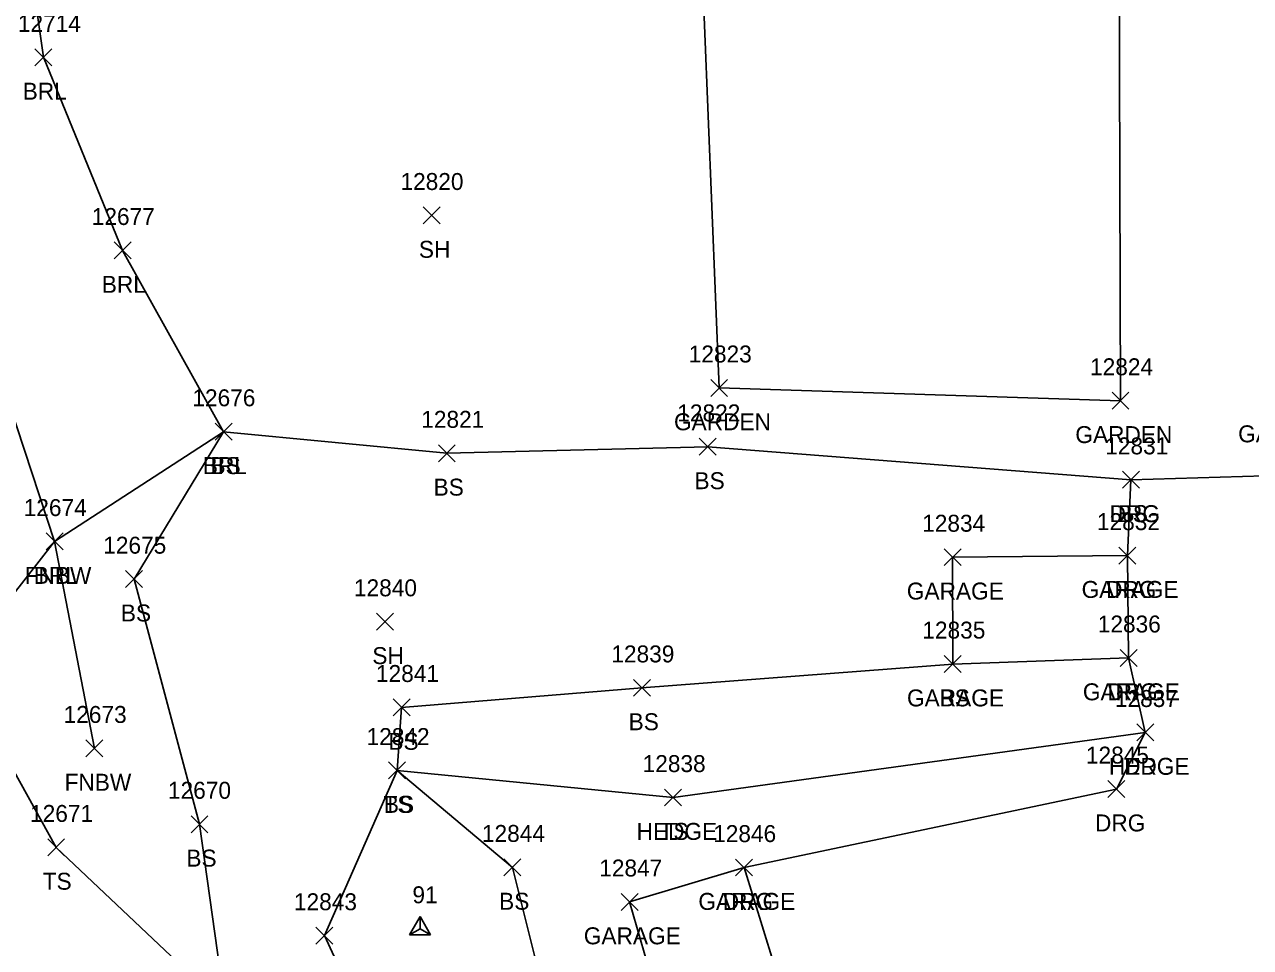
# Model space of a CAD drawing. Extents: x 1482574 to 1485769, y 580696 to 595649.
# Drawn here: x 1483303.5 to 1483448.1, y 583920 to 584028.9 of the extents above; entities that cross this region are included whole.
import ezdxf

# ---------------------------------------------------------------- set-up
doc = ezdxf.new("R2010")
doc.units = 0
for name, color, linetype in [('C_I', 7, 'Continuous'), ('CPSM', 7, 'Continuous'), ('L_A', 7, 'Continuous'), ('L_I', 7, 'Continuous'), ('L_TIC', 7, 'Continuous'), ('LABL', 7, 'Continuous'), ('LAHR', 7, 'Continuous'), ('LAPB', 7, 'Continuous'), ('LBC', 7, 'Continuous'), ('LELB', 7, 'Continuous'), ('LFNC', 7, 'Continuous'), ('R_A', 7, 'Continuous'), ('R_I', 7, 'Continuous'), ('R_TIC', 7, 'Continuous'), ('RDG', 7, 'Continuous')]:
    doc.layers.add(name, color=color, linetype=linetype)

msp = doc.modelspace()

# ---------------------------------------------------------------- linework, layer by layer
at = {"layer": 'CPSM'}
for p, q in [((1483348.89, 583921.45), (1483350.14, 583923.62)), ((1483351.39, 583921.45), (1483350.14, 583923.62)), ((1483350.14, 583922.18), (1483350.14, 583923.62)), ((1483348.89, 583921.45), (1483350.14, 583922.18)), ((1483350.14, 583922.18), (1483350.14, 583922.18)), ((1483350.14, 583922.18), (1483351.39, 583921.45)), ((1483348.89, 583921.45), (1483351.39, 583921.45))]:
    msp.add_line(p, q, dxfattribs=at)
at = {"layer": 'L_TIC'}
for points in [[(1483304.71, 584024), (1483306.71, 584026)], [(1483306.71, 584024), (1483304.71, 584026)], [(1483350.51, 584005.34), (1483352.51, 584007.34)], [(1483352.51, 584005.34), (1483350.51, 584007.34)], [(1483314.05, 584001.21), (1483316.05, 584003.21)], [(1483316.05, 584001.21), (1483314.05, 584003.21)], [(1483384.43, 583984.99), (1483386.43, 583986.99)], [(1483386.43, 583984.99), (1483384.43, 583986.99)], [(1483431.78, 583983.48), (1483433.78, 583985.48)], [(1483433.78, 583983.48), (1483431.78, 583985.48)], [(1483431.78, 583983.48), (1483433.78, 583985.48)], [(1483433.78, 583983.48), (1483431.78, 583985.48)], [(1483325.97, 583979.82), (1483327.97, 583981.82)], [(1483327.97, 583979.82), (1483325.97, 583981.82)], [(1483325.97, 583979.82), (1483327.97, 583981.82)], [(1483327.97, 583979.82), (1483325.97, 583981.82)], [(1483383.08, 583978.04), (1483385.08, 583980.04)], [(1483385.08, 583978.04), (1483383.08, 583980.04)], [(1483352.3, 583977.28), (1483354.3, 583979.28)], [(1483354.3, 583977.28), (1483352.3, 583979.28)], [(1483433.01, 583974.15), (1483435.01, 583976.15)], [(1483435.01, 583974.15), (1483433.01, 583976.15)], [(1483306.02, 583966.87), (1483308.02, 583968.87)], [(1483308.02, 583966.87), (1483306.02, 583968.87)], [(1483306.02, 583966.87), (1483308.02, 583968.87)], [(1483308.02, 583966.87), (1483306.02, 583968.87)], [(1483411.97, 583965.02), (1483413.97, 583967.02)], [(1483413.97, 583965.02), (1483411.97, 583967.02)], [(1483432.59, 583965.21), (1483434.59, 583967.21)], [(1483434.59, 583965.21), (1483432.59, 583967.21)], [(1483315.4, 583962.43), (1483317.4, 583964.43)], [(1483317.4, 583962.43), (1483315.4, 583964.43)], [(1483345.02, 583957.4), (1483347.02, 583959.4)], [(1483347.02, 583957.4), (1483345.02, 583959.4)], [(1483411.99, 583952.41), (1483413.99, 583954.41)], [(1483413.99, 583952.41), (1483411.99, 583954.41)], [(1483411.99, 583952.41), (1483413.99, 583954.41)], [(1483413.99, 583952.41), (1483411.99, 583954.41)], [(1483432.74, 583953.13), (1483434.74, 583955.13)], [(1483434.74, 583953.13), (1483432.74, 583955.13)], [(1483375.31, 583949.6), (1483377.31, 583951.6)], [(1483377.31, 583949.6), (1483375.31, 583951.6)], [(1483346.96, 583947.29), (1483348.96, 583949.29)], [(1483348.96, 583947.29), (1483346.96, 583949.29)], [(1483434.71, 583944.34), (1483436.71, 583946.34)], [(1483436.71, 583944.34), (1483434.71, 583946.34)], [(1483310.72, 583942.46), (1483312.72, 583944.46)], [(1483312.72, 583942.46), (1483310.72, 583944.46)], [(1483346.43, 583939.85), (1483348.43, 583941.85)], [(1483348.43, 583939.85), (1483346.43, 583941.85)], [(1483346.43, 583939.85), (1483348.43, 583941.85)], [(1483348.43, 583939.85), (1483346.43, 583941.85)], [(1483378.99, 583936.66), (1483380.99, 583938.66)], [(1483380.99, 583936.66), (1483378.99, 583938.66)], [(1483378.99, 583936.66), (1483380.99, 583938.66)], [(1483380.99, 583936.66), (1483378.99, 583938.66)], [(1483323.12, 583933.51), (1483325.12, 583935.51)], [(1483325.12, 583933.51), (1483323.12, 583935.51)], [(1483306.21, 583930.78), (1483308.21, 583932.78)], [(1483308.21, 583930.78), (1483306.21, 583932.78)], [(1483360.03, 583928.42), (1483362.03, 583930.42)], [(1483362.03, 583928.42), (1483360.03, 583930.42)], [(1483387.37, 583928.4), (1483389.37, 583930.4)], [(1483389.37, 583928.4), (1483387.37, 583930.4)], [(1483387.37, 583928.4), (1483389.37, 583930.4)], [(1483389.37, 583928.4), (1483387.37, 583930.4)], [(1483373.87, 583924.34), (1483375.87, 583926.34)], [(1483375.87, 583924.34), (1483373.87, 583926.34)], [(1483337.85, 583920.36), (1483339.85, 583922.36)], [(1483339.85, 583920.36), (1483337.85, 583922.36)]]:
    msp.add_lwpolyline(points, dxfattribs=at)
at = {"layer": 'LABL'}
msp.add_lwpolyline([(1483394.52, 583701.54), (1483378.78, 583697.63), (1483343.29, 583703.14), (1483301.67, 583712.41), (1483293.63, 583734.31), (1483276.51, 583774.78), (1483276.19, 583792.36), (1483259.44, 583835.5), (1483272.38, 583851.57), (1483292.72, 583877.01), (1483282.93, 583893.84), (1483282.88, 583931.31), (1483295.4, 583953.05), (1483307.02, 583967.87), (1483326.97, 583980.82), (1483315.05, 584002.21), (1483305.71, 584025), (1483298.43, 584075.62), (1483282.46, 584112.42), (1483271.73, 584136.29), (1483267.64, 584172.46), (1483257.72, 584213.12), (1483243.91, 584266.28)], dxfattribs=at)
at = {"layer": 'LAHR'}
msp.add_lwpolyline([(1483435.71, 583945.34), (1483379.99, 583937.66)], dxfattribs=at)
at = {"layer": 'LAPB'}
for points in [[(1483432.63, 584037.16), (1483383.27, 584039.52), (1483385.43, 583985.99), (1483432.78, 583984.48)], [(1483432.63, 584037.16), (1483432.78, 583984.48)]]:
    msp.add_lwpolyline(points, dxfattribs=at)
at = {"layer": 'LBC'}
for points in [[(1483433.59, 583966.21), (1483412.97, 583966.02), (1483412.99, 583953.41), (1483433.74, 583954.13)], [(1483388.37, 583929.4), (1483374.87, 583925.34), (1483380.48, 583905.92)], [(1483388.37, 583929.4), (1483394.09, 583910.92), (1483394.36, 583910.08)]]:
    msp.add_lwpolyline(points, dxfattribs=at)
at = {"layer": 'LELB'}
for points in [[(1483327.15, 583912.94), (1483307.21, 583931.78), (1483295.4, 583953.05), (1483284.34, 583986.38), (1483278.78, 584050.73), (1483271.88, 584088.53), (1483262.97, 584135.62), (1483250.74, 584175.2), (1483245.43, 584214.92), (1483226.87, 584260.44)], [(1483327.15, 583912.94), (1483324.12, 583934.51), (1483316.4, 583963.43), (1483326.97, 583980.82), (1483353.3, 583978.28), (1483384.08, 583979.04), (1483434.01, 583975.15)], [(1483412.99, 583953.41), (1483376.31, 583950.6), (1483347.96, 583948.29), (1483347.43, 583940.85), (1483361.03, 583929.42), (1483369.45, 583895.74), (1483363.52, 583863.26), (1483360.23, 583833), (1483366.19, 583824.04), (1483377.99, 583824.38), (1483392.58, 583814.15), (1483407.1, 583785.39), (1483443.22, 583785.62), (1483470, 583788.44), (1483472.05, 583785.9), (1483495.21, 583776.91)], [(1483379.99, 583937.66), (1483347.43, 583940.85), (1483338.85, 583921.36), (1483356.52, 583883), (1483354.56, 583862.76), (1483353.7, 583826.38), (1483361.44, 583813.91), (1483361.47, 583817.33), (1483381.74, 583814.94), (1483392.58, 583814.15)]]:
    msp.add_lwpolyline(points, dxfattribs=at)
at = {"layer": 'LFNC'}
msp.add_lwpolyline([(1483311.72, 583943.46), (1483307.02, 583967.87), (1483298.96, 583992.29), (1483283.71, 584052.11), (1483278.43, 584090.4), (1483271.73, 584136.29), (1483261.03, 584170.78), (1483252.7, 584212.9), (1483234.42, 584264.26)], dxfattribs=at)
at = {"layer": 'R_TIC'}
for points in [[(1483433.01, 583974.15), (1483435.01, 583976.15)], [(1483435.01, 583974.15), (1483433.01, 583976.15)], [(1483432.59, 583965.21), (1483434.59, 583967.21)], [(1483434.59, 583965.21), (1483432.59, 583967.21)], [(1483432.74, 583953.13), (1483434.74, 583955.13)], [(1483434.74, 583953.13), (1483432.74, 583955.13)], [(1483434.71, 583944.34), (1483436.71, 583946.34)], [(1483436.71, 583944.34), (1483434.71, 583946.34)], [(1483431.29, 583937.66), (1483433.29, 583939.66)], [(1483433.29, 583937.66), (1483431.29, 583939.66)], [(1483387.37, 583928.4), (1483389.37, 583930.4)], [(1483389.37, 583928.4), (1483387.37, 583930.4)]]:
    msp.add_lwpolyline(points, dxfattribs=at)
at = {"layer": 'RDG'}
msp.add_lwpolyline([(1483490.25, 583968.93), (1483490.2, 583974.56), (1483457.71, 583975.84), (1483434.01, 583975.15), (1483433.59, 583966.21), (1483433.74, 583954.13), (1483435.71, 583945.34), (1483432.29, 583938.66), (1483388.37, 583929.4)], dxfattribs=at)

# ---------------------------------------------------------------- texts
at = {"layer": 'C_I'}
msp.add_text('91', height=2, dxfattribs=at).set_placement((1483349.24, 583925.18))
at = {"layer": 'L_A'}
for s, p in [('BRL', (1483303.26, 584020)), ('SH', (1483350, 584001.34)), ('BRL', (1483312.59, 583997.21)), ('GARDEN', (1483380.1, 583980.99)), ('GARDEN', (1483427.45, 583979.48)), ('GARDEN', (1483427.45, 583979.48)), ('GARDEN', (1483446.66, 583979.57)), ('BRL', (1483324.51, 583975.82)), ('BS', (1483325.41, 583975.82)), ('BS', (1483382.52, 583974.04)), ('BS', (1483351.74, 583973.28)), ('BS', (1483432.45, 583970.15)), ('FNBW', (1483303.49, 583962.87)), ('BRL', (1483304.56, 583962.87)), ('GARAGE', (1483407.57, 583961.02)), ('GARAGE', (1483428.19, 583961.21)), ('BS', (1483314.84, 583958.43)), ('SH', (1483344.51, 583953.4)), ('GARAGE', (1483428.34, 583949.13)), ('GARAGE', (1483407.59, 583948.41)), ('BS', (1483411.43, 583948.41)), ('BS', (1483374.75, 583945.6)), ('BS', (1483346.4, 583943.29)), ('HEDGE', (1483431.41, 583940.34)), ('FNBW', (1483308.2, 583938.46)), ('TS', (1483345.83, 583935.85)), ('BS', (1483345.87, 583935.85)), ('HEDGE', (1483375.69, 583932.66)), ('TS', (1483378.4, 583932.66)), ('BS', (1483322.57, 583929.51)), ('TS', (1483305.62, 583926.78)), ('BS', (1483359.47, 583924.42)), ('GARAGE', (1483382.97, 583924.4)), ('GARAGE', (1483382.97, 583924.4)), ('GARAGE', (1483369.46, 583920.34))]:
    msp.add_text(s, height=2, dxfattribs=at).set_placement(p)
at = {"layer": 'L_I'}
for s, p in [('12714', (1483302.69, 584028)), ('12820', (1483347.83, 584009.34)), ('12677', (1483311.41, 584005.21)), ('12823', (1483381.84, 583988.99)), ('12824', (1483429.19, 583987.48)), ('12824', (1483429.19, 583987.48)), ('12676', (1483323.28, 583983.82)), ('12676', (1483323.28, 583983.82)), ('12821', (1483350.28, 583981.28)), ('12822', (1483380.49, 583982.04)), ('12831', (1483430.98, 583978.15)), ('12674', (1483303.38, 583970.87)), ('12674', (1483303.38, 583970.87)), ('12832', (1483430, 583969.21)), ('12834', (1483409.38, 583969.02)), ('12675', (1483312.76, 583966.43)), ('12840', (1483342.34, 583961.4)), ('12835', (1483409.4, 583956.41)), ('12835', (1483409.4, 583956.41)), ('12836', (1483430.1, 583957.13)), ('12839', (1483372.71, 583953.6)), ('12841', (1483344.94, 583951.29)), ('12837', (1483432.12, 583948.34)), ('12673', (1483308.09, 583946.46)), ('12842', (1483343.83, 583943.85)), ('12842', (1483343.83, 583943.85)), ('12838', (1483376.4, 583940.66)), ('12838', (1483376.4, 583940.66)), ('12670', (1483320.4, 583937.51)), ('12671', (1483304.13, 583934.78)), ('12844', (1483357.44, 583932.42)), ('12846', (1483384.72, 583932.4)), ('12846', (1483384.72, 583932.4)), ('12847', (1483371.28, 583928.34)), ('12843', (1483335.26, 583924.36))]:
    msp.add_text(s, height=2, dxfattribs=at).set_placement(p)
at = {"layer": 'R_A'}
for p in [(1483431.49, 583970.15), (1483431.08, 583961.21), (1483431.23, 583949.13), (1483433.2, 583940.34), (1483429.77, 583933.66), (1483385.86, 583924.4)]:
    msp.add_text('DRG', height=2, dxfattribs=at).set_placement(p)
at = {"layer": 'R_I'}
for s, p in [('12831', (1483430.98, 583978.15)), ('12832', (1483430, 583969.21)), ('12836', (1483430.1, 583957.13)), ('12837', (1483432.12, 583948.34)), ('12845', (1483428.7, 583941.66)), ('12846', (1483384.72, 583932.4))]:
    msp.add_text(s, height=2, dxfattribs=at).set_placement(p)

doc.saveas('drawing.dxf')
